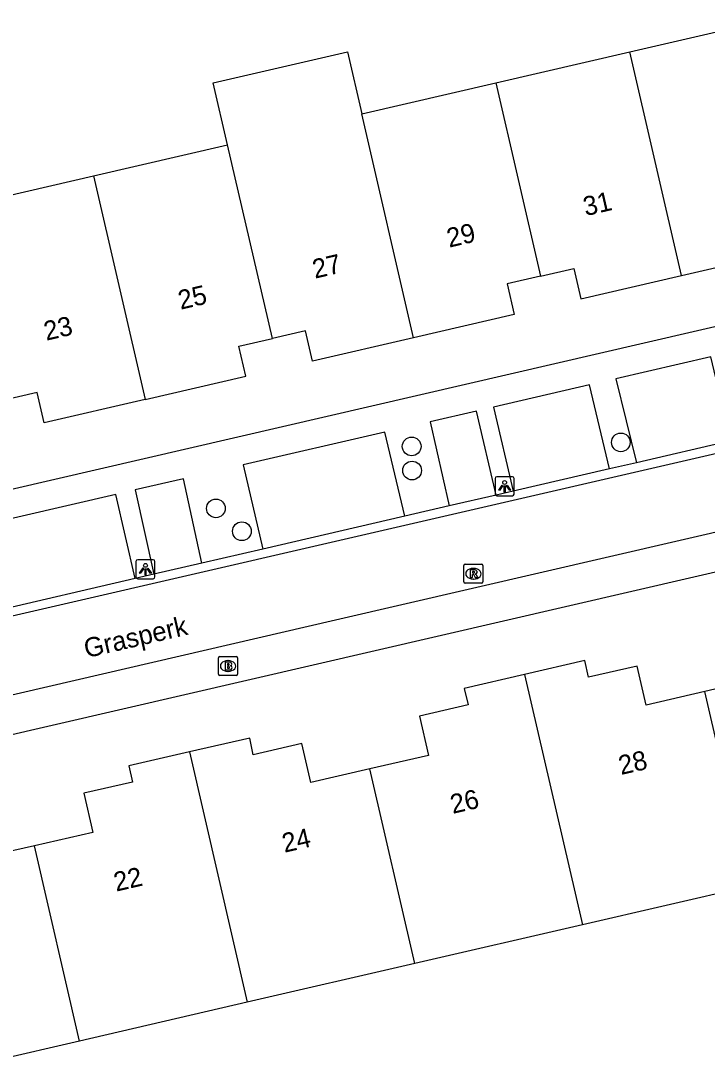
# Model space of a CAD drawing. Extents: x 156414 to 157775, y 382335 to 383765.
# Drawn here: x 156800.6 to 156836.5, y 382800.7 to 382855.2 of the extents above; entities that cross this region are included whole.
import ezdxf

# ---------------------------------------------------------------- set-up
doc = ezdxf.new("R2010")
doc.units = 0
for name, color, linetype in [('IMGEO_Boom', 7, 'Continuous'), ('IMGEO_Brandkraan', 7, 'Continuous'), ('IMGEO_Lichtpunt', 7, 'Continuous'), ('IMGEO_Openbare_ruimte_label', 7, 'Continuous'), ('IMGEO_Pand', 7, 'Continuous'), ('IMGEO_Pand_nummerreeks', 7, 'Continuous'), ('IMGEO_Rijbaan_lokaal_gesloten', 7, 'Continuous'), ('IMGEO_Rijbaan_lokaal_open', 7, 'Continuous'), ('IMGEO_Rioolput', 7, 'Continuous'), ('IMGEO_Voetpad_open', 7, 'Continuous')]:
    doc.layers.add(name, color=color, linetype=linetype)

msp = doc.modelspace()

# ---------------------------------------------------------------- linework, layer by layer
at = {"layer": 'IMGEO_Boom'}
for centre in [(156832.011, 382833.115), (156821.07, 382832.904), (156821.092, 382831.642), (156810.83, 382829.664), (156812.188, 382828.466)]:
    msp.add_circle(centre, 0.489, dxfattribs=at)
at = {"layer": 'IMGEO_Brandkraan'}
for p, q in [((156810.963, 382820.996), (156810.963, 382821.848)), ((156811.038, 382821.922), (156811.89, 382821.922)), ((156811.451, 382821.702), (156811.476, 382821.702)), ((156811.964, 382821.848), (156811.964, 382820.996)), ((156811.474, 382821.142), (156811.449, 382821.142)), ((156811.89, 382820.922), (156811.038, 382820.922))]:
    msp.add_line(p, q, dxfattribs=at)
for points in [[(156810.963, 382820.996), (156810.963, 382821.848)], [(156811.038, 382821.922), (156811.89, 382821.922)], [(156811.311, 382821.622), (156811.311, 382821.222), (156811.524, 382821.222)], [(156811.542, 382821.622), (156811.311, 382821.622)], [(156811.49, 382821.541), (156811.436, 382821.541), (156811.436, 382821.465)], [(156811.964, 382821.848), (156811.964, 382820.996)], [(156811.436, 382821.465), (156811.489, 382821.465)], [(156811.498, 382821.389), (156811.436, 382821.389), (156811.436, 382821.308)], [(156811.436, 382821.308), (156811.498, 382821.308)], [(156811.89, 382820.922), (156811.038, 382820.922)]]:
    msp.add_lwpolyline(points, dxfattribs=at)
for centre, radius, start, end in [((156811.04, 382821.846), 0.0765, 91.552, 178.448), ((156811.04, 382821.846), 0.0765, 91.552, 178.448), ((156811.491, 382821.503), 0.0379, 267.8285, 90.9355), ((156811.546, 382821.477), 0.145, 59.4692, 91.5367), ((156811.571, 382821.524), 0.0922, 285.5137, 58.1501), ((156811.888, 382821.846), 0.0765, 1.552, 88.448), ((156811.888, 382821.846), 0.0765, 1.552, 88.448), ((156811.04, 382820.998), 0.0765, 181.552, 268.448), ((156811.04, 382820.998), 0.0765, 181.552, 268.448), ((156811.499, 382821.348), 0.0404, 269.8759, 90.5077), ((156811.53, 382821.473), 0.251, 268.6676, 293.5347), ((156811.576, 382821.332), 0.105, 301.3115, 78.989), ((156811.888, 382820.998), 0.0765, 271.552, 358.448), ((156811.888, 382820.998), 0.0765, 271.552, 358.448)]:
    msp.add_arc(centre, radius, start, end, dxfattribs=at)
for centre, major_axis, ratio, start_param, end_param in [((156811.45, 382821.422), (-0.387, 0.002), 0.722429, 4.712389, 7.853982), ((156811.475, 382821.422), (-0.39, 0.002), 0.717154, 1.570796, 4.712389)]:
    msp.add_ellipse(centre, major_axis=major_axis, ratio=ratio, start_param=start_param, end_param=end_param, dxfattribs=at)
at = {"layer": 'IMGEO_Lichtpunt'}
for p, q in [((156826.336, 382831.315), (156825.528, 382831.315)), ((156826.336, 382831.315), (156825.528, 382831.315)), ((156825.434, 382831.22), (156825.434, 382830.413)), ((156825.434, 382831.22), (156825.434, 382830.413)), ((156826.43, 382830.413), (156826.43, 382831.22)), ((156826.43, 382830.413), (156826.43, 382831.22)), ((156825.528, 382830.319), (156826.336, 382830.319)), ((156825.528, 382830.319), (156826.336, 382830.319)), ((156807.548, 382826.978), (156806.74, 382826.978)), ((156807.548, 382826.978), (156806.74, 382826.978)), ((156806.646, 382826.883), (156806.646, 382826.076)), ((156806.646, 382826.883), (156806.646, 382826.076)), ((156807.642, 382826.076), (156807.642, 382826.883)), ((156807.642, 382826.076), (156807.642, 382826.883)), ((156806.74, 382825.982), (156807.548, 382825.982)), ((156806.74, 382825.982), (156807.548, 382825.982))]:
    msp.add_line(p, q, dxfattribs=at)
for points in [[(156825.808, 382830.884), (156825.847, 382830.856), (156825.659, 382830.594), (156825.621, 382830.621), (156825.808, 382830.884)], [(156825.91, 382830.836), (156825.957, 382830.836), (156825.957, 382830.514), (156825.91, 382830.514), (156825.91, 382830.836)], [(156826.02, 382830.856), (156826.058, 382830.883), (156826.245, 382830.621), (156826.206, 382830.593), (156826.02, 382830.856)], [(156807.02, 382826.547), (156807.059, 382826.519), (156806.871, 382826.257), (156806.833, 382826.284), (156807.02, 382826.547)], [(156807.122, 382826.499), (156807.169, 382826.499), (156807.169, 382826.177), (156807.122, 382826.177), (156807.122, 382826.499)], [(156807.232, 382826.519), (156807.27, 382826.546), (156807.457, 382826.284), (156807.418, 382826.256), (156807.232, 382826.519)]]:
    msp.add_lwpolyline(points, dxfattribs=at)
for centre in [(156825.933, 382831.018), (156807.145, 382826.681)]:
    msp.add_circle(centre, 0.0994, dxfattribs=at)
for centre, start, end in [((156825.528, 382831.22), 90, 180), ((156825.528, 382831.22), 90, 180), ((156826.336, 382831.22), 0, 90), ((156826.336, 382831.22), 0, 90), ((156825.528, 382830.413), 180, 270), ((156825.528, 382830.413), 180, 270), ((156826.336, 382830.413), 270, 0), ((156826.336, 382830.413), 270, 360), ((156806.74, 382826.883), 90, 180), ((156806.74, 382826.883), 90, 180), ((156807.548, 382826.883), 0, 90), ((156807.548, 382826.883), 0, 90), ((156806.74, 382826.076), 180, 270), ((156806.74, 382826.076), 180, 270), ((156807.548, 382826.076), 270, 0), ((156807.548, 382826.076), 270, 360)]:
    msp.add_arc(centre, 0.0946, start, end, dxfattribs=at)
at = {"layer": 'IMGEO_Pand'}
for points in [[(156832.488, 382853.532), (156839.503, 382855.153)], [(156811.445, 382848.67), (156810.696, 382851.91), (156817.711, 382853.532), (156818.46, 382850.291)], [(156825.474, 382851.912), (156832.488, 382853.532)], [(156835.19, 382841.839), (156832.488, 382853.532)], [(156818.46, 382850.291), (156825.474, 382851.912)], [(156825.474, 382851.912), (156827.808, 382841.808)], [(156821.165, 382838.583), (156818.46, 382850.291)], [(156804.431, 382847.049), (156811.445, 382848.67)], [(156813.786, 382838.545), (156811.445, 382848.67)], [(156797.417, 382845.429), (156804.431, 382847.049)], [(156804.431, 382847.049), (156807.133, 382835.358)], [(156835.19, 382841.839), (156840.466, 382843.057), (156840.072, 382844.65), (156841.846, 382845.058)], [(156827.808, 382841.808), (156829.551, 382842.21), (156829.917, 382840.622), (156835.19, 382841.839)], [(156827.808, 382841.808), (156826.062, 382841.405), (156826.424, 382839.802), (156821.165, 382838.583)], [(156821.165, 382838.583), (156815.879, 382837.358), (156815.511, 382838.945), (156813.786, 382838.545)], [(156807.133, 382835.358), (156812.403, 382836.583), (156812.023, 382838.137), (156813.786, 382838.545)], [(156807.133, 382835.358), (156801.852, 382834.13), (156801.483, 382835.718), (156799.754, 382835.316)], [(156844.51, 382825.019), (156841.353, 382824.289), (156841.551, 382823.431), (156839.009, 382822.843), (156839.482, 382820.797), (156836.409, 382820.086)], [(156836.409, 382820.086), (156833.334, 382819.375), (156832.861, 382821.421), (156830.318, 382820.833), (156830.131, 382821.703), (156826.975, 382820.972)], [(156826.975, 382820.972), (156823.819, 382820.241), (156824.018, 382819.384), (156821.475, 382818.795), (156821.948, 382816.749), (156818.875, 382816.038)], [(156826.975, 382820.972), (156830.005, 382807.89)], [(156838.763, 382809.913), (156836.409, 382820.086)], [(156818.875, 382816.038), (156815.801, 382815.326), (156815.327, 382817.372), (156812.785, 382816.784), (156812.606, 382817.651), (156809.442, 382816.929)], [(156809.442, 382816.929), (156806.278, 382816.206), (156806.474, 382815.348), (156803.929, 382814.767), (156804.397, 382812.719), (156801.337, 382812.021)], [(156809.442, 382816.929), (156812.469, 382803.839)], [(156821.243, 382805.866), (156818.875, 382816.038)], [(156801.337, 382812.021), (156798.245, 382811.315), (156797.778, 382813.362), (156795.233, 382812.781), (156795.085, 382813.582), (156791.906, 382812.863)], [(156803.704, 382801.814), (156801.337, 382812.021)], [(156838.763, 382809.913), (156830.005, 382807.89)], [(156830.005, 382807.89), (156821.243, 382805.866)], [(156821.243, 382805.866), (156812.469, 382803.839)], [(156812.469, 382803.839), (156803.704, 382801.814)], [(156803.704, 382801.814), (156794.934, 382799.788)]]:
    msp.add_lwpolyline(points, dxfattribs=at)
at = {"layer": 'IMGEO_Rijbaan_lokaal_gesloten'}
for points in [[(156704.67, 382802.003), (156706.623, 382802.451), (156776.982, 382818.697), (156816.178, 382827.739), (156855.39, 382836.785), (156925.817, 382853.068)], [(156926.664, 382849.268), (156923.197, 382848.454), (156856.378, 382832.904), (156817.084, 382823.811), (156780.281, 382815.295), (156707.464, 382798.538)]]:
    msp.add_lwpolyline(points, dxfattribs=at)
at = {"layer": 'IMGEO_Rijbaan_lokaal_open'}
for points in [[(156837.763, 382833.191), (156832.824, 382832.05)], [(156832.824, 382832.05), (156831.415, 382831.725)], [(156831.415, 382831.725), (156826.378, 382830.562)], [(156825.494, 382830.357), (156823.035, 382829.789)], [(156826.378, 382830.562), (156825.494, 382830.357)], [(156823.035, 382829.789), (156820.711, 382829.253)], [(156820.711, 382829.253), (156813.285, 382827.537)], [(156813.285, 382827.537), (156810.093, 382826.8)], [(156810.093, 382826.8), (156807.579, 382826.219)], [(156806.603, 382825.994), (156799.105, 382824.262)], [(156807.579, 382826.219), (156806.603, 382825.994)]]:
    msp.add_lwpolyline(points, dxfattribs=at)
at = {"layer": 'IMGEO_Rioolput'}
for p, q in [((156823.797, 382825.822), (156823.797, 382826.674)), ((156823.872, 382826.748), (156824.724, 382826.748)), ((156824.285, 382826.528), (156824.31, 382826.528)), ((156824.798, 382826.674), (156824.798, 382825.822)), ((156824.308, 382825.968), (156824.283, 382825.968)), ((156824.724, 382825.748), (156823.872, 382825.748))]:
    msp.add_line(p, q, dxfattribs=at)
for points in [[(156823.797, 382825.822), (156823.797, 382826.674)], [(156823.872, 382826.748), (156824.724, 382826.748)], [(156824.386, 382826.446), (156824.134, 382826.448), (156824.134, 382826.048)], [(156824.798, 382826.674), (156824.798, 382825.822)], [(156824.134, 382826.048), (156824.258, 382826.048), (156824.258, 382826.21), (156824.269, 382826.21)], [(156824.312, 382826.367), (156824.258, 382826.367), (156824.258, 382826.286)], [(156824.258, 382826.286), (156824.31, 382826.286)], [(156824.316, 382826.181), (156824.387, 382826.048), (156824.527, 382826.048), (156824.462, 382826.174)], [(156824.724, 382825.748), (156823.872, 382825.748)]]:
    msp.add_lwpolyline(points, dxfattribs=at)
for centre, radius, start, end in [((156823.874, 382826.672), 0.0765, 91.552, 178.448), ((156823.874, 382826.672), 0.0765, 91.552, 178.448), ((156824.385, 382826.336), 0.109, 350.3612, 89.416), ((156824.722, 382826.672), 0.0765, 1.552, 88.448), ((156824.722, 382826.672), 0.0765, 1.552, 88.448), ((156824.268, 382826.157), 0.0533, 26.0293, 88.6989), ((156824.294, 382826.475), 0.19, 274.7715, 282.9687), ((156824.318, 382826.271), 0.0964, 77.0061, 93.1865), ((156824.332, 382826.328), 0.0378, 276.6634, 79.6772), ((156824.383, 382826.336), 0.112, 277.5842, 350.9817), ((156824.367, 382826.121), 0.108, 29.5134, 73.7905), ((156823.874, 382825.824), 0.0765, 181.552, 268.448), ((156823.874, 382825.824), 0.0765, 181.552, 268.448), ((156824.722, 382825.824), 0.0765, 271.552, 358.448), ((156824.722, 382825.824), 0.0765, 271.552, 358.448)]:
    msp.add_arc(centre, radius, start, end, dxfattribs=at)
for centre, major_axis, ratio, start_param, end_param in [((156824.284, 382826.248), (-0.387, 0.002), 0.722429, 4.712389, 7.853982), ((156824.309, 382826.248), (-0.39, 0.002), 0.717154, 1.570796, 4.712389)]:
    msp.add_ellipse(centre, major_axis=major_axis, ratio=ratio, start_param=start_param, end_param=end_param, dxfattribs=at)
at = {"layer": 'IMGEO_Voetpad_open'}
for points in [[(156726.991, 382813.763), (156728.366, 382814.072), (156850.038, 382842.208)], [(156837.763, 382833.191), (156836.719, 382837.586), (156831.751, 382836.438), (156832.824, 382832.05)], [(156831.415, 382831.725), (156830.375, 382836.12), (156825.342, 382834.957), (156826.378, 382830.562)], [(156825.494, 382830.357), (156824.461, 382834.753), (156822.031, 382834.191), (156823.035, 382829.789)], [(156820.711, 382829.253), (156819.663, 382833.644), (156812.253, 382831.932), (156813.285, 382827.537)], [(156810.093, 382826.8), (156809.138, 382831.212), (156806.612, 382830.628), (156807.579, 382826.219)], [(156806.603, 382825.994), (156805.602, 382830.395), (156798.115, 382828.665), (156799.105, 382824.262)], [(156782.34, 382813.73), (156852.727, 382829.996)]]:
    msp.add_lwpolyline(points, dxfattribs=at)

# ---------------------------------------------------------------- texts
at = {"layer": 'IMGEO_Openbare_ruimte_label'}
msp.add_text('Grasperk', height=1, rotation=13.0075, dxfattribs=at).set_placement((156804.057, 382821.834))
at = {"layer": 'IMGEO_Pand_nummerreeks'}
for s, rotation, p in [('31', 13.0041, (156830.167, 382844.939)), ('29', 13.0041, (156823.032, 382843.292)), ('27', 13.0061, (156816.008, 382841.669)), ('25', 13.0041, (156808.982, 382840.047)), ('23', 13.0041, (156801.957, 382838.425)), ('28', 13.0048, (156832.021, 382815.721)), ('26', 13.0048, (156823.218, 382813.688)), ('24', 13.0048, (156814.417, 382811.656)), ('22', 13.0048, (156805.613, 382809.622))]:
    msp.add_text(s, height=1, rotation=rotation, dxfattribs=at).set_placement(p)

doc.saveas('drawing.dxf')
